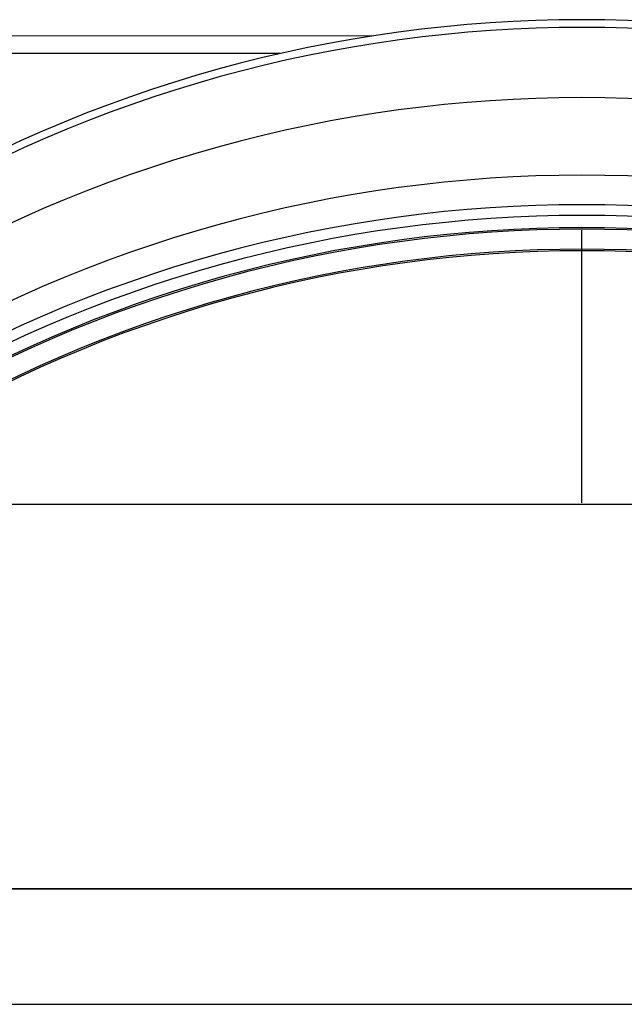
# Model space of a CAD drawing. Header units: millimetres. Extents: x 22865 to 60762, y -18816 to 15611.
# Tile 343 of 517: x 36923 to 37002, y 8769 to 8897. Entities that reach past the tile are written whole.
import ezdxf

# ---------------------------------------------------------------- set-up
doc = ezdxf.new("R2010")
doc.units = ezdxf.units.MM
doc.layers.add('18', color=1, linetype='Continuous')
doc.layers.add('plyty warstwowe PIR', color=200, linetype='Continuous')
doc.layers.add('CIENKA', color=1, linetype='Continuous', lineweight=13)

msp = doc.modelspace()

# ---------------------------------------------------------------- linework, layer by layer
at = {"color": 251}
for p, q in [((36996.47, 8834.06), (36996.47, 8869.5)), ((36896.47, 8833.85), (37096.47, 8833.85))]:
    msp.add_line(p, q, dxfattribs=at)
at = {"lineweight": -2}
msp.add_line((36710.47, 8768.85), (37272.97, 8768.85), dxfattribs=at)
at = {"layer": '18', "color": 9}
msp.add_line((36957.28, 8892.45), (36851.23, 8892.45), dxfattribs=at)
at = {"layer": '18'}
for centre, radius, start, end in [((36996.47, 8720.07), 176.77, 58.6965, 121.3035), ((36996.47, 8696.03), 176.77, 58.6965, 121.3035), ((36996.47, 8696.03), 175.37, 58.7029, 121.2971), ((36996.47, 8696.03), 173.78, 58.7103, 121.2897), ((36996.47, 8696.03), 173.58, 58.7112, 121.2888), ((36996.47, 8696.03), 170.98, 58.7235, 121.2765), ((36996.47, 8696.03), 170.78, 58.7245, 121.2755)]:
    msp.add_arc(centre, radius, start, end, dxfattribs=at)
at = {"layer": '18', "color": 9}
for centre, radius in [((36996.47, 8720.07), 175.77), ((36996.47, 8709.95), 176.77), ((36996.47, 8699.86), 176.77)]:
    msp.add_arc(centre, radius, 58.6965, 121.3035, dxfattribs=at)
at = {"layer": 'CIENKA', "color": 251}
msp.add_line((36969.42, 8894.77), (35852.02, 8894.77), dxfattribs=at)
at = {"layer": 'plyty warstwowe PIR', "lineweight": -2}
for p, q in [((36123.98, 8783.85), (38412.97, 8783.85)), ((37792.31, 8783.85), (36671.95, 8783.85))]:
    msp.add_line(p, q, dxfattribs=at)

doc.saveas('drawing.dxf')
